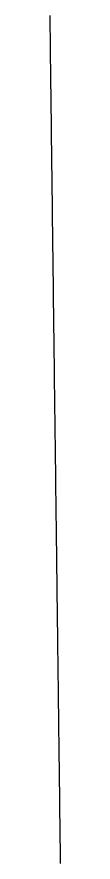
# Model space of a CAD drawing. Extents: x -26 to 823017, y -16 to 1558356.
# Drawn here: x 822983 to 823000, y 1554304 to 1555654 of the extents above; entities that cross this region are included whole.
import ezdxf

# ---------------------------------------------------------------- set-up
doc = ezdxf.new("R2010")
doc.units = 0
doc.layers.add('XS_P_TX_CLEARZONE', color=7, linetype='Continuous')

msp = doc.modelspace()

# ---------------------------------------------------------------- linework, layer by layer
at = {"layer": 'XS_P_TX_CLEARZONE'}
for p, q in [((822983.2, 1555656.7), (822983.3, 1555651.7)), ((822983.3, 1555651.7), (822983.3, 1555646.7)), ((822983.3, 1555646.7), (822983.4, 1555641.7)), ((822983.4, 1555641.7), (822983.4, 1555636.7)), ((822983.4, 1555636.7), (822983.5, 1555631.7)), ((822983.5, 1555631.7), (822983.6, 1555626.7)), ((822983.6, 1555626.7), (822983.6, 1555621.7)), ((822983.6, 1555621.7), (822983.7, 1555616.7)), ((822983.7, 1555616.7), (822983.7, 1555611.7)), ((822983.7, 1555611.7), (822983.8, 1555606.7)), ((822983.8, 1555606.7), (822983.9, 1555601.7)), ((822983.9, 1555601.7), (822983.9, 1555596.7)), ((822983.9, 1555596.7), (822984, 1555591.7)), ((822984, 1555591.7), (822984.1, 1555586.7)), ((822984.1, 1555586.7), (822984.1, 1555581.7)), ((822984.1, 1555581.7), (822984.2, 1555576.7)), ((822984.2, 1555576.7), (822984.2, 1555571.7)), ((822984.2, 1555571.7), (822984.3, 1555566.7)), ((822984.3, 1555566.7), (822984.4, 1555561.7)), ((822984.4, 1555561.7), (822984.4, 1555556.7)), ((822984.4, 1555556.7), (822984.5, 1555551.7)), ((822984.5, 1555551.7), (822984.6, 1555546.7)), ((822984.6, 1555546.7), (822984.6, 1555541.7)), ((822984.6, 1555541.7), (822984.7, 1555536.7)), ((822984.7, 1555536.7), (822984.7, 1555531.7)), ((822984.7, 1555531.7), (822984.8, 1555526.7)), ((822984.8, 1555526.7), (822984.9, 1555521.7)), ((822984.9, 1555521.7), (822984.9, 1555516.7)), ((822984.9, 1555516.7), (822985, 1555511.7)), ((822985, 1555511.7), (822985, 1555506.7)), ((822985, 1555506.7), (822985.1, 1555501.7)), ((822985.1, 1555501.7), (822985.2, 1555496.7)), ((822985.2, 1555496.7), (822985.2, 1555491.7)), ((822985.2, 1555491.7), (822985.3, 1555486.7)), ((822985.3, 1555486.7), (822985.4, 1555481.7)), ((822985.4, 1555481.7), (822985.4, 1555476.7)), ((822985.4, 1555476.7), (822985.5, 1555471.7)), ((822985.5, 1555471.7), (822985.5, 1555466.7)), ((822985.5, 1555466.7), (822985.6, 1555461.7)), ((822985.6, 1555461.7), (822985.7, 1555456.7)), ((822985.7, 1555456.7), (822985.7, 1555451.7)), ((822985.7, 1555451.7), (822985.8, 1555446.7)), ((822985.8, 1555446.7), (822985.9, 1555441.7)), ((822985.9, 1555441.7), (822985.9, 1555436.7)), ((822985.9, 1555436.7), (822986, 1555431.7)), ((822986, 1555431.7), (822986, 1555426.7)), ((822986, 1555426.7), (822986.1, 1555421.7)), ((822986.1, 1555421.7), (822986.2, 1555416.7)), ((822986.2, 1555416.7), (822986.2, 1555411.7)), ((822986.2, 1555411.7), (822986.3, 1555406.7)), ((822986.3, 1555406.7), (822986.3, 1555401.7)), ((822986.3, 1555401.7), (822986.4, 1555396.7)), ((822986.4, 1555396.7), (822986.5, 1555391.7)), ((822986.5, 1555391.7), (822986.5, 1555386.7)), ((822986.5, 1555386.7), (822986.6, 1555381.7)), ((822986.6, 1555381.7), (822986.7, 1555376.7)), ((822986.7, 1555376.7), (822986.7, 1555371.7)), ((822986.7, 1555371.7), (822986.8, 1555366.7)), ((822986.8, 1555366.7), (822986.8, 1555361.7)), ((822986.8, 1555361.7), (822986.9, 1555356.7)), ((822986.9, 1555356.7), (822987, 1555351.7)), ((822987, 1555351.7), (822987, 1555346.7)), ((822987, 1555346.7), (822987.1, 1555341.7)), ((822987.1, 1555341.7), (822987.1, 1555336.7)), ((822987.1, 1555336.7), (822987.2, 1555331.7)), ((822987.2, 1555331.7), (822987.3, 1555326.7)), ((822987.3, 1555326.7), (822987.3, 1555321.7)), ((822987.3, 1555321.7), (822987.4, 1555316.7)), ((822987.4, 1555316.7), (822987.5, 1555311.7)), ((822987.5, 1555311.7), (822987.5, 1555306.7)), ((822987.5, 1555306.7), (822987.6, 1555301.7)), ((822987.6, 1555301.7), (822987.6, 1555296.7)), ((822987.6, 1555296.7), (822987.7, 1555291.7)), ((822987.7, 1555291.7), (822987.8, 1555286.7)), ((822987.8, 1555286.7), (822987.8, 1555281.7)), ((822987.8, 1555281.7), (822987.9, 1555276.7)), ((822987.9, 1555276.7), (822988, 1555271.7)), ((822988, 1555271.7), (822988, 1555266.7)), ((822988, 1555266.7), (822988.1, 1555261.7)), ((822988.1, 1555261.7), (822988.1, 1555256.7)), ((822988.1, 1555256.7), (822988.2, 1555251.7)), ((822988.2, 1555251.7), (822988.3, 1555246.7)), ((822988.3, 1555246.7), (822988.3, 1555241.7)), ((822988.3, 1555241.7), (822988.4, 1555236.7)), ((822988.4, 1555236.7), (822988.4, 1555231.7)), ((822988.4, 1555231.7), (822988.5, 1555226.7)), ((822988.5, 1555226.7), (822988.6, 1555221.7)), ((822988.6, 1555221.7), (822988.6, 1555216.7)), ((822988.6, 1555216.7), (822988.7, 1555211.7)), ((822988.7, 1555211.7), (822988.8, 1555206.7)), ((822988.8, 1555206.7), (822988.8, 1555201.7)), ((822988.8, 1555201.7), (822988.9, 1555196.7)), ((822988.9, 1555196.7), (822988.9, 1555191.7)), ((822988.9, 1555191.7), (822989, 1555186.7)), ((822989, 1555186.7), (822989.1, 1555181.7)), ((822989.1, 1555181.7), (822989.1, 1555176.7)), ((822989.1, 1555176.7), (822989.2, 1555171.7)), ((822989.2, 1555171.7), (822989.2, 1555166.7)), ((822989.2, 1555166.7), (822989.3, 1555161.7)), ((822989.3, 1555161.7), (822989.4, 1555156.7)), ((822989.4, 1555156.7), (822989.4, 1555151.7)), ((822989.4, 1555151.7), (822989.5, 1555146.7)), ((822989.5, 1555146.7), (822989.6, 1555141.7)), ((822989.6, 1555141.7), (822989.6, 1555136.7)), ((822989.6, 1555136.7), (822989.7, 1555131.7)), ((822989.7, 1555131.7), (822989.7, 1555126.7)), ((822989.7, 1555126.7), (822989.8, 1555121.7)), ((822989.8, 1555121.7), (822989.9, 1555116.7)), ((822989.9, 1555116.7), (822989.9, 1555111.7)), ((822989.9, 1555111.7), (822990, 1555106.7)), ((822990, 1555106.7), (822990.1, 1555101.7)), ((822990.1, 1555101.7), (822990.1, 1555096.7)), ((822990.1, 1555096.7), (822990.2, 1555091.7)), ((822990.2, 1555091.7), (822990.2, 1555086.7)), ((822990.2, 1555086.7), (822990.3, 1555081.7)), ((822990.3, 1555081.7), (822990.4, 1555076.7)), ((822990.4, 1555076.7), (822990.4, 1555071.7)), ((822990.4, 1555071.7), (822990.5, 1555066.7)), ((822990.5, 1555066.7), (822990.5, 1555061.7)), ((822990.5, 1555061.7), (822990.6, 1555056.7)), ((822990.6, 1555056.7), (822990.7, 1555051.7)), ((822990.7, 1555051.7), (822990.7, 1555046.7)), ((822990.7, 1555046.7), (822990.8, 1555041.7)), ((822990.8, 1555041.7), (822990.9, 1555036.7)), ((822990.9, 1555036.7), (822990.9, 1555031.7)), ((822990.9, 1555031.7), (822991, 1555026.7)), ((822991, 1555026.7), (822991, 1555021.7)), ((822991, 1555021.7), (822991.1, 1555016.7)), ((822991.1, 1555016.7), (822991.2, 1555011.7)), ((822991.2, 1555011.7), (822991.2, 1555006.7)), ((822991.2, 1555006.7), (822991.3, 1555001.7)), ((822991.3, 1555001.7), (822991.3, 1554996.7)), ((822991.3, 1554996.7), (822991.4, 1554991.7)), ((822991.4, 1554991.7), (822991.5, 1554986.7)), ((822991.5, 1554986.7), (822991.5, 1554981.7)), ((822991.5, 1554981.7), (822991.6, 1554976.7)), ((822991.6, 1554976.7), (822991.7, 1554971.7)), ((822991.7, 1554971.7), (822991.7, 1554966.7)), ((822991.7, 1554966.7), (822991.8, 1554961.7)), ((822991.8, 1554961.7), (822991.8, 1554956.7)), ((822991.8, 1554956.7), (822991.9, 1554951.7)), ((822991.9, 1554951.7), (822992, 1554946.7)), ((822992, 1554946.7), (822992, 1554941.7)), ((822992, 1554941.7), (822992.1, 1554936.7)), ((822992.1, 1554936.7), (822992.2, 1554931.7)), ((822992.2, 1554931.7), (822992.2, 1554926.7)), ((822992.2, 1554926.7), (822992.3, 1554921.7)), ((822992.3, 1554921.7), (822992.3, 1554916.7)), ((822992.3, 1554916.7), (822992.4, 1554911.7)), ((822992.4, 1554911.7), (822992.5, 1554906.7)), ((822992.5, 1554906.7), (822992.5, 1554901.7)), ((822992.5, 1554901.7), (822992.6, 1554896.8)), ((822992.6, 1554896.8), (822992.6, 1554891.8)), ((822992.6, 1554891.8), (822992.7, 1554886.8)), ((822992.7, 1554886.8), (822992.8, 1554881.8)), ((822992.8, 1554881.8), (822992.8, 1554876.8)), ((822992.8, 1554876.8), (822992.9, 1554871.8)), ((822992.9, 1554871.8), (822993, 1554866.8)), ((822993, 1554866.8), (822993, 1554861.8)), ((822993, 1554861.8), (822993.1, 1554856.8)), ((822993.1, 1554856.8), (822993.1, 1554851.8)), ((822993.1, 1554851.8), (822993.2, 1554846.8)), ((822993.2, 1554846.8), (822993.3, 1554841.8)), ((822993.3, 1554841.8), (822993.3, 1554836.8)), ((822993.3, 1554836.8), (822993.4, 1554831.8)), ((822993.4, 1554831.8), (822993.4, 1554826.8)), ((822993.4, 1554826.8), (822993.5, 1554821.8)), ((822993.5, 1554821.8), (822993.6, 1554816.8)), ((822993.6, 1554816.8), (822993.6, 1554811.8)), ((822993.6, 1554811.8), (822993.7, 1554806.8)), ((822993.7, 1554806.8), (822993.8, 1554801.8)), ((822993.8, 1554801.8), (822993.8, 1554796.8)), ((822993.8, 1554796.8), (822993.9, 1554791.8)), ((822993.9, 1554791.8), (822993.9, 1554786.8)), ((822993.9, 1554786.8), (822994, 1554781.8)), ((822994, 1554781.8), (822994.1, 1554776.8)), ((822994.1, 1554776.8), (822994.1, 1554771.8)), ((822994.1, 1554771.8), (822994.2, 1554766.8)), ((822994.2, 1554766.8), (822994.3, 1554761.8)), ((822994.3, 1554761.8), (822994.3, 1554756.8)), ((822994.3, 1554756.8), (822994.4, 1554751.8)), ((822994.4, 1554751.8), (822994.4, 1554746.8)), ((822994.4, 1554746.8), (822994.5, 1554741.8)), ((822994.5, 1554741.8), (822994.6, 1554736.8)), ((822994.6, 1554736.8), (822994.6, 1554731.8)), ((822994.6, 1554731.8), (822994.7, 1554726.8)), ((822994.7, 1554726.8), (822994.7, 1554721.8)), ((822994.7, 1554721.8), (822994.8, 1554716.8)), ((822994.8, 1554716.8), (822994.9, 1554711.8)), ((822994.9, 1554711.8), (822994.9, 1554706.8)), ((822994.9, 1554706.8), (822995, 1554701.8)), ((822995, 1554701.8), (822995.1, 1554696.8)), ((822995.1, 1554696.8), (822995.1, 1554691.8)), ((822995.1, 1554691.8), (822995.2, 1554686.8)), ((822995.2, 1554686.8), (822995.2, 1554681.8)), ((822995.2, 1554681.8), (822995.3, 1554676.8)), ((822995.3, 1554676.8), (822995.4, 1554671.8)), ((822995.4, 1554671.8), (822995.4, 1554666.8)), ((822995.4, 1554666.8), (822995.5, 1554661.8)), ((822995.5, 1554661.8), (822995.5, 1554656.8)), ((822995.5, 1554656.8), (822995.6, 1554651.8)), ((822995.6, 1554651.8), (822995.7, 1554646.8)), ((822995.7, 1554646.8), (822995.7, 1554641.8)), ((822995.7, 1554641.8), (822995.8, 1554636.8)), ((822995.8, 1554636.8), (822995.9, 1554631.8)), ((822995.9, 1554631.8), (822995.9, 1554626.8)), ((822995.9, 1554626.8), (822996, 1554621.8)), ((822996, 1554621.8), (822996, 1554616.8)), ((822996, 1554616.8), (822996.1, 1554611.8)), ((822996.1, 1554611.8), (822996.2, 1554606.8)), ((822996.2, 1554606.8), (822996.2, 1554601.8)), ((822996.2, 1554601.8), (822996.3, 1554596.8)), ((822996.3, 1554596.8), (822996.4, 1554591.8)), ((822996.4, 1554591.8), (822996.4, 1554586.8)), ((822996.4, 1554586.8), (822996.5, 1554581.8)), ((822996.5, 1554581.8), (822996.5, 1554576.8)), ((822996.5, 1554576.8), (822996.6, 1554571.8)), ((822996.6, 1554571.8), (822996.7, 1554566.8)), ((822996.7, 1554566.8), (822996.7, 1554561.8)), ((822996.7, 1554561.8), (822996.8, 1554556.8)), ((822996.8, 1554556.8), (822996.8, 1554551.8)), ((822996.8, 1554551.8), (822996.9, 1554546.8)), ((822996.9, 1554546.8), (822997, 1554541.8)), ((822997, 1554541.8), (822997, 1554536.8)), ((822997, 1554536.8), (822997.1, 1554531.8)), ((822997.1, 1554531.8), (822997.2, 1554526.8)), ((822997.2, 1554526.8), (822997.2, 1554521.8)), ((822997.2, 1554521.8), (822997.3, 1554516.8)), ((822997.3, 1554516.8), (822997.3, 1554511.8)), ((822997.3, 1554511.8), (822997.4, 1554506.8)), ((822997.4, 1554506.8), (822997.5, 1554501.8)), ((822997.5, 1554501.8), (822997.5, 1554496.8)), ((822997.5, 1554496.8), (822997.6, 1554491.8)), ((822997.6, 1554491.8), (822997.7, 1554486.8)), ((822997.7, 1554486.8), (822997.7, 1554481.8)), ((822997.7, 1554481.8), (822997.8, 1554476.8)), ((822997.8, 1554476.8), (822997.8, 1554471.8)), ((822997.8, 1554471.8), (822997.9, 1554466.8)), ((822997.9, 1554466.8), (822998, 1554461.8)), ((822998, 1554461.8), (822998, 1554456.8)), ((822998, 1554456.8), (822998.1, 1554451.8)), ((822998.1, 1554451.8), (822998.1, 1554446.8)), ((822998.1, 1554446.8), (822998.2, 1554441.8)), ((822998.2, 1554441.8), (822998.3, 1554436.8)), ((822998.3, 1554436.8), (822998.3, 1554431.8)), ((822998.3, 1554431.8), (822998.4, 1554426.8)), ((822998.4, 1554426.8), (822998.5, 1554421.8)), ((822998.5, 1554421.8), (822998.5, 1554416.8)), ((822998.5, 1554416.8), (822998.6, 1554411.8)), ((822998.6, 1554411.8), (822998.6, 1554406.8)), ((822998.6, 1554406.8), (822998.7, 1554401.8)), ((822998.7, 1554401.8), (822998.8, 1554396.8)), ((822998.8, 1554396.8), (822998.8, 1554391.8)), ((822998.8, 1554391.8), (822998.9, 1554386.8)), ((822998.9, 1554386.8), (822998.9, 1554381.8)), ((822998.9, 1554381.8), (822999, 1554376.8)), ((822999, 1554376.8), (822999.1, 1554371.8)), ((822999.1, 1554371.8), (822999.1, 1554366.8)), ((822999.1, 1554366.8), (822999.2, 1554361.8)), ((822999.2, 1554361.8), (822999.3, 1554356.8)), ((822999.3, 1554356.8), (822999.3, 1554351.8)), ((822999.3, 1554351.8), (822999.4, 1554346.8)), ((822999.4, 1554346.8), (822999.4, 1554341.8)), ((822999.4, 1554341.8), (822999.5, 1554336.8)), ((822999.5, 1554336.8), (822999.6, 1554331.8)), ((822999.6, 1554331.8), (822999.6, 1554326.8)), ((822999.6, 1554326.8), (822999.7, 1554321.8)), ((822999.7, 1554321.8), (822999.8, 1554316.8)), ((822999.8, 1554316.8), (822999.8, 1554311.8)), ((822999.8, 1554311.8), (822999.9, 1554306.8)), ((822999.9, 1554306.8), (822999.9, 1554301.8))]:
    msp.add_line(p, q, dxfattribs=at)

doc.saveas('drawing.dxf')
